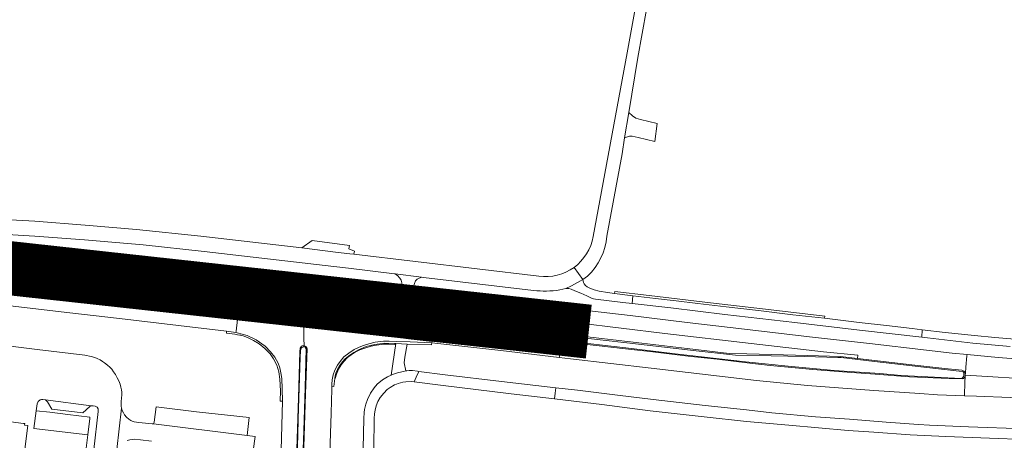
# Model space of a CAD drawing. Header units: metres. Extents: x 166325 to 190320, y 381923 to 404576.
# Tile 1001 of 1056: x 181706 to 181979, y 386389 to 386506. Entities that reach past the tile are written whole.
import ezdxf

# ---------------------------------------------------------------- set-up
doc = ezdxf.new("R2010")
doc.units = ezdxf.units.M
for name, color, linetype, lineweight in [('B-WE-VH-VERHARDING_ASFALT-GV', 8, 'Continuous', 18), ('B-WE-VH-VERHARDING_BETON-GV', 8, 'Continuous', 18), ('B-WE-VH-VERHARDING_BETONSTRAATSTEEN-GV', 8, 'Continuous', 18), ('B-WE-VH-VERHARDING_N-WEG', 8, 'Continuous', 18)]:
    doc.layers.add(name, color=color, linetype=linetype, lineweight=lineweight)

msp = doc.modelspace()

# ---------------------------------------------------------------- linework, layer by layer
at = {"layer": 'B-WE-VH-VERHARDING_ASFALT-GV', "flags": 128}
for points in [[(181888.535, 386573.103), (181878.823, 386518.631), (181874.827, 386496.678), (181865.377, 386445.734)], [(181888.535, 386573.103), (181878.823, 386518.631), (181874.827, 386496.678), (181865.377, 386445.734)], [(181869.182, 386445.772), (181873.408, 386468.671), (181874.132, 386473.091), (181875.29, 386480.153), (181877.782, 386495.356), (181883.793, 386528.759), (181885.769, 386539.74), (181891.43, 386571.198)], [(181869.182, 386445.772), (181873.408, 386468.671), (181874.132, 386473.091), (181875.29, 386480.153), (181877.782, 386495.356), (181883.793, 386528.759), (181885.769, 386539.74), (181891.43, 386571.198)], [(181784.568, 386442.546), (181756.556, 386445.838), (181738.712, 386447.662), (181724.454, 386448.894), (181710.455, 386449.925), (181695.08, 386450.845), (181678.407, 386451.533), (181664.732, 386452.197), (181660.471, 386452.42)], [(181784.568, 386442.546), (181756.556, 386445.838), (181738.712, 386447.662), (181724.454, 386448.894), (181710.455, 386449.925), (181695.08, 386450.845), (181678.407, 386451.533), (181664.732, 386452.197), (181660.471, 386452.42)], [(181695.065, 386446.748), (181710.501, 386445.821), (181724.242, 386444.77), (181740.568, 386443.412), (181757.448, 386441.593), (181793.461, 386437.406), (181797.503, 386436.922), (181810.284, 386435.365), (181810.421, 386435.38), (181817.747, 386434.436), (181818.284, 386434.355), (181848.838, 386430.779)], [(181695.065, 386446.748), (181710.501, 386445.821), (181724.242, 386444.77), (181740.568, 386443.412), (181757.448, 386441.593), (181793.461, 386437.406), (181797.503, 386436.922), (181810.284, 386435.365), (181810.421, 386435.38), (181817.747, 386434.436), (181818.284, 386434.355), (181848.838, 386430.779)], [(181850.299, 386434.743), (181798.985, 386440.79), (181797.853, 386440.872), (181793.895, 386441.336), (181784.568, 386442.546)], [(181850.299, 386434.743), (181798.985, 386440.79), (181797.853, 386440.872), (181793.895, 386441.336), (181784.568, 386442.546)], [(181856.106, 386430.879), (181857.84, 386431.335), (181859.39, 386432.075), (181861.021, 386432.93), (181862.524, 386433.801), (181860.081, 386437.161)], [(181856.106, 386430.879), (181857.84, 386431.335), (181859.39, 386432.075), (181861.021, 386432.93), (181862.524, 386433.801), (181860.081, 386437.161)], [(181860.081, 386437.161), (181862.524, 386433.801), (181862.567, 386433.832), (181863.824, 386434.729)], [(181860.081, 386437.161), (181862.524, 386433.801), (181862.567, 386433.832), (181863.824, 386434.729)], [(181783.201, 386386.737), (181783.627, 386400.95), (181783.983, 386413.787), (181784.13, 386414.76), (181784.461, 386415.255), (181784.664, 386415.373), (181785.168, 386415.418), (181785.097, 386417.497), (181785.14, 386420.768), (181781.127, 386421.263), (181766.74, 386422.951), (181766.712, 386422.729), (181766.32, 386419.451), (181766.26, 386419.072), (181766.648, 386419.022), (181769.362, 386418.29), (181771.881, 386417.016), (181774.406, 386415.249), (181775.9, 386413.703), (181777.054, 386412.205), (181777.957, 386410.548), (181778.449, 386409.248), (181778.758, 386407.853), (181778.996, 386406.277), (181779.118, 386403.495), (181779.154, 386400.025), (181778.714, 386383.073)], [(181783.201, 386386.737), (181783.627, 386400.95), (181783.983, 386413.787), (181784.13, 386414.76), (181784.461, 386415.255), (181784.664, 386415.373), (181785.168, 386415.418), (181785.097, 386417.497), (181785.14, 386420.768), (181781.127, 386421.263), (181766.74, 386422.951), (181766.712, 386422.729), (181766.32, 386419.451), (181766.26, 386419.072), (181766.648, 386419.022), (181769.362, 386418.29), (181771.881, 386417.016), (181774.406, 386415.249), (181775.9, 386413.703), (181777.054, 386412.205), (181777.957, 386410.548), (181778.449, 386409.248), (181778.758, 386407.853), (181778.996, 386406.277), (181779.118, 386403.495), (181779.154, 386400.025), (181778.714, 386383.073)], [(181792.115, 386379.964), (181792.678, 386396.718), (181792.851, 386403.39), (181792.89, 386404.156), (181792.921, 386404.778), (181793.001, 386405.92), (181793.242, 386407.352), (181793.704, 386408.662), (181794.405, 386409.977), (181795.166, 386411.066), (181796.245, 386412.352), (181797.556, 386413.362), (181799.09, 386414.392), (181800.488, 386414.977), (181801.687, 386415.452), (181803.181, 386415.962), (181804.877, 386416.361), (181807.255, 386416.643), (181808.786, 386416.676), (181810.824, 386416.595), (181814.59, 386416.457), (181820.636, 386416.263), (181820.714, 386416.602), (181814.931, 386417.262), (181808.434, 386418.07), (181797.75, 386419.358), (181789.634, 386420.233), (181789.318, 386420.397), (181785.811, 386420.731), (181785.14, 386420.768), (181785.097, 386417.497), (181785.168, 386415.418), (181785.501, 386415.332), (181785.689, 386415.156), (181785.938, 386414.824), (181786.027, 386414.614), (181785.576, 386402.069), (181785, 386384.355)], [(181792.115, 386379.964), (181792.678, 386396.718), (181792.851, 386403.39), (181792.89, 386404.156), (181792.921, 386404.778), (181793.001, 386405.92), (181793.242, 386407.352), (181793.704, 386408.662), (181794.405, 386409.977), (181795.166, 386411.066), (181796.245, 386412.352), (181797.556, 386413.362), (181799.09, 386414.392), (181800.488, 386414.977), (181801.687, 386415.452), (181803.181, 386415.962), (181804.877, 386416.361), (181807.255, 386416.643), (181808.786, 386416.676), (181810.824, 386416.595), (181814.59, 386416.457), (181820.636, 386416.263), (181820.714, 386416.602), (181814.931, 386417.262), (181808.434, 386418.07), (181797.75, 386419.358), (181789.634, 386420.233), (181789.318, 386420.397), (181785.811, 386420.731), (181785.14, 386420.768), (181785.097, 386417.497), (181785.168, 386415.418), (181785.501, 386415.332), (181785.689, 386415.156), (181785.938, 386414.824), (181786.027, 386414.614), (181785.576, 386402.069), (181785, 386384.355)]]:
    msp.add_lwpolyline(points, dxfattribs=at)
for points in [[(181875.29, 386480.153), (181874.132, 386473.091), (181875.437, 386473.575), (181876.227, 386473.557), (181877.851, 386473.181), (181882.543, 386472.094), (181883.192, 386477.044), (181878.539, 386478.134), (181877.267, 386478.589), (181876.32, 386479.204)], [(181875.29, 386480.153), (181874.132, 386473.091), (181875.437, 386473.575), (181876.227, 386473.557), (181877.851, 386473.181), (181882.543, 386472.094), (181883.192, 386477.044), (181878.539, 386478.134), (181877.267, 386478.589), (181876.32, 386479.204)], [(181813.759, 386415.859), (181810.606, 386416.044), (181809.375, 386407.254), (181810.493, 386407.711), (181811.424, 386408.013), (181812.779, 386408.29), (181813.392, 386408.415), (181812.924, 386410.71), (181813.156, 386412.205)], [(181813.759, 386415.859), (181810.606, 386416.044), (181809.375, 386407.254), (181810.493, 386407.711), (181811.424, 386408.013), (181812.779, 386408.29), (181813.392, 386408.415), (181812.924, 386410.71), (181813.156, 386412.205)]]:
    msp.add_lwpolyline(points, close=True, dxfattribs=at)
at = {"layer": 'B-WE-VH-VERHARDING_ASFALT-GV'}
for points in [[(181865.377, 386445.734, -0.1961942), (181860.081, 386437.161)], [(181865.377, 386445.734, -0.1961942), (181860.081, 386437.161)], [(181863.824, 386434.729, 0.1838288), (181869.182, 386445.772)], [(181863.824, 386434.729, 0.1838288), (181869.182, 386445.772)], [(181860.081, 386437.161, -0.1962645), (181850.299, 386434.743)], [(181860.081, 386437.161, -0.1962645), (181850.299, 386434.743)], [(181848.838, 386430.779, 0.0698936), (181856.106, 386430.879)], [(181848.838, 386430.779, 0.0698936), (181856.106, 386430.879)]]:
    msp.add_lwpolyline(points, format="xyb", dxfattribs=at)
at = {"layer": 'B-WE-VH-VERHARDING_BETON-GV', "flags": 128}
for points in [[(181699.375, 386438.174), (181714.819, 386437.146), (181726.223, 386436.272), (181735.237, 386435.505), (181747.323, 386434.337), (181757.771, 386433.112), (181757.884, 386434.066), (181758.26, 386437.234), (181758.297, 386437.548), (181751.772, 386438.293), (181741.94, 386439.374), (181733.563, 386440.174), (181723.92, 386440.956), (181712.731, 386441.762), (181698.325, 386442.695)], [(181700.384, 386426.872), (181720.174, 386424.54), (181733.964, 386422.931), (181750.32, 386421.029), (181763.643, 386419.41), (181765.606, 386419.157), (181766.26, 386419.072), (181766.32, 386419.451), (181766.712, 386422.729), (181766.74, 386422.951), (181756.706, 386424.129), (181747.275, 386425.236), (181742.883, 386425.632), (181721.907, 386428.077), (181683.53, 386432.647)], [(181984.615, 386417.028), (181976.845, 386417.718), (181971.17, 386418.275), (181963.025, 386419.123), (181956.679, 386419.852), (181956.562, 386417.749), (181957.325, 386417.662), (181958.131, 386417.572), (181970.761, 386416.164), (181981.082, 386415.185)], [(181984.615, 386417.028), (181976.845, 386417.718), (181971.17, 386418.275), (181963.025, 386419.123), (181956.679, 386419.852), (181956.562, 386417.749), (181957.325, 386417.662), (181958.131, 386417.572), (181970.761, 386416.164), (181981.082, 386415.185)], [(181987.339, 386411.368), (181977.775, 386412.138), (181969.153, 386412.945), (181969.121, 386412.595), (181968.825, 386409.431), (181968.668, 386407.757), (181968.617, 386407.208), (181968.685, 386407.203), (181989.856, 386405.962)], [(181987.339, 386411.368), (181977.775, 386412.138), (181969.153, 386412.945), (181969.121, 386412.595), (181968.825, 386409.431), (181968.668, 386407.757), (181968.617, 386407.208), (181968.685, 386407.203), (181989.856, 386405.962)], [(181804.491, 386386.904), (181804.616, 386395.255), (181804.709, 386396.543), (181804.882, 386397.558), (181805.202, 386398.76), (181805.633, 386399.902), (181806.324, 386401.034), (181807.262, 386402.221), (181808.215, 386403.292), (181809.054, 386403.861), (181810.302, 386404.55), (181810.36, 386404.573), (181811.322, 386404.949), (181812.563, 386405.276), (181813.414, 386405.414), (181815.02, 386405.516), (181815.706, 386405.441), (181816.275, 386406.704), (181816.98, 386408.267), (181816.607, 386408.32), (181815.292, 386408.531), (181814.358, 386408.538), (181813.654, 386408.46), (181813.392, 386408.415), (181812.779, 386408.29), (181811.424, 386408.013), (181810.493, 386407.711), (181809.375, 386407.254), (181808.353, 386406.774), (181806.909, 386405.944), (181805.5, 386404.794), (181804.661, 386403.694), (181803.624, 386402.22), (181802.731, 386400.466), (181802.338, 386399.157), (181801.964, 386397.739), (181801.849, 386396.894), (181801.748, 386395.19), (181801.342, 386378.537)], [(181804.491, 386386.904), (181804.616, 386395.255), (181804.709, 386396.543), (181804.882, 386397.558), (181805.202, 386398.76), (181805.633, 386399.902), (181806.324, 386401.034), (181807.262, 386402.221), (181808.215, 386403.292), (181809.054, 386403.861), (181810.302, 386404.55), (181810.36, 386404.573), (181811.322, 386404.949), (181812.563, 386405.276), (181813.414, 386405.414), (181815.02, 386405.516), (181815.706, 386405.441), (181816.275, 386406.704), (181816.98, 386408.267), (181816.607, 386408.32), (181815.292, 386408.531), (181814.358, 386408.538), (181813.654, 386408.46), (181813.392, 386408.415), (181812.779, 386408.29), (181811.424, 386408.013), (181810.493, 386407.711), (181809.375, 386407.254), (181808.353, 386406.774), (181806.909, 386405.944), (181805.5, 386404.794), (181804.661, 386403.694), (181803.624, 386402.22), (181802.731, 386400.466), (181802.338, 386399.157), (181801.964, 386397.739), (181801.849, 386396.894), (181801.748, 386395.19), (181801.342, 386378.537)], [(181985.219, 386392.393), (181969.56, 386392.95), (181958.747, 386393.372), (181955.679, 386393.593), (181946.671, 386394.245), (181936.509, 386395.02), (181927.086, 386395.701), (181915.016, 386396.827), (181907.9, 386397.588), (181896.439, 386398.817), (181882.058, 386400.498), (181872.111, 386401.725), (181861.037, 386403.061), (181855.012, 386403.768), (181854.83, 386402.21), (181854.652, 386400.686), (181867.766, 386399.07), (181881.212, 386397.392), (181896.202, 386395.688), (181907.916, 386394.401), (181919.641, 386393.355), (181936.129, 386391.942), (181943.29, 386391.437), (181953.399, 386390.686), (181963.213, 386390.254), (181975.376, 386389.73), (181985.265, 386389.382)], [(181985.219, 386392.393), (181969.56, 386392.95), (181958.747, 386393.372), (181955.679, 386393.593), (181946.671, 386394.245), (181936.509, 386395.02), (181927.086, 386395.701), (181915.016, 386396.827), (181907.9, 386397.588), (181896.439, 386398.817), (181882.058, 386400.498), (181872.111, 386401.725), (181861.037, 386403.061), (181855.012, 386403.768), (181854.83, 386402.21), (181854.652, 386400.686), (181867.766, 386399.07), (181881.212, 386397.392), (181896.202, 386395.688), (181907.916, 386394.401), (181919.641, 386393.355), (181936.129, 386391.942), (181943.29, 386391.437), (181953.399, 386390.686), (181963.213, 386390.254), (181975.376, 386389.73), (181985.265, 386389.382)]]:
    msp.add_lwpolyline(points, dxfattribs=at)
for points in [[(181684.151, 386437.838), (181684.07, 386437.158), (181683.916, 386435.872), (181683.53, 386432.647), (181721.907, 386428.077), (181742.883, 386425.632), (181747.275, 386425.236), (181756.706, 386424.129), (181757.098, 386427.207), (181757.229, 386428.242), (181752.338, 386428.809), (181739.747, 386430.392), (181725.665, 386432.094), (181711.863, 386433.655), (181699.392, 386435.201), (181687.685, 386436.548), (181685.231, 386436.886), (181684.79, 386436.971), (181684.536, 386437.087), (181684.341, 386437.303), (181684.188, 386437.63)], [(181815.449, 386430.842), (181812.058, 386431.239), (181803.804, 386432.203), (181788.842, 386434.015), (181782.181, 386434.796), (181776.09, 386435.51), (181763.88, 386436.91), (181762.797, 386437.034), (181758.297, 386437.548), (181758.26, 386437.234), (181757.884, 386434.066), (181757.771, 386433.112), (181760.485, 386432.794), (181768.284, 386431.911), (181771.639, 386431.518), (181772.953, 386431.375), (181773.014, 386432.214), (181775.3, 386432.015), (181777.572, 386431.781), (181789.056, 386430.418), (181790.056, 386430.236), (181802.985, 386428.706), (181811.424, 386427.707), (181815.305, 386427.262), (181840.586, 386424.226), (181844.055, 386423.72), (181857.193, 386422.185), (181857.558, 386425.551), (181857.596, 386425.869), (181847.583, 386427.014), (181833.578, 386428.64), (181816.69, 386430.697)], [(181815.449, 386430.842), (181812.058, 386431.239), (181803.804, 386432.203), (181788.842, 386434.015), (181782.181, 386434.796), (181776.09, 386435.51), (181763.88, 386436.91), (181762.797, 386437.034), (181758.297, 386437.548), (181758.26, 386437.234), (181757.884, 386434.066), (181757.771, 386433.112), (181760.485, 386432.794), (181768.284, 386431.911), (181771.639, 386431.518), (181772.953, 386431.375), (181773.014, 386432.214), (181775.3, 386432.015), (181777.572, 386431.781), (181789.056, 386430.418), (181790.056, 386430.236), (181802.985, 386428.706), (181811.424, 386427.707), (181815.305, 386427.262), (181840.586, 386424.226), (181844.055, 386423.72), (181857.193, 386422.185), (181857.558, 386425.551), (181857.596, 386425.869), (181847.583, 386427.014), (181833.578, 386428.64), (181816.69, 386430.697)], [(181802.985, 386428.706), (181790.056, 386430.236), (181789.056, 386430.418), (181777.572, 386431.781), (181775.3, 386432.015), (181773.014, 386432.214), (181772.953, 386431.375), (181774.789, 386431.087), (181775.907, 386430.732), (181777.275, 386430.162), (181778.817, 386429.304), (181780.243, 386428.235), (181781.159, 386427.332), (181781.478, 386426.82), (181781.546, 386426.576), (181781.521, 386426.326), (181781.44, 386426.104), (181781.276, 386425.893), (181781.018, 386425.713), (181780.874, 386425.649), (181780.604, 386425.587), (181780.471, 386424.456), (181781.783, 386424.314), (181782.519, 386424.135), (181788.306, 386423.531), (181788.691, 386423.488), (181802.218, 386421.878), (181802.22, 386423.027), (181801.916, 386423.124), (181801.527, 386423.474), (181801.396, 386423.893), (181801.571, 386424.619), (181801.916, 386424.966), (181802.11, 386425.042), (181802.573, 386425.077), (181802.614, 386425.515), (181802.944, 386428.353)], [(181802.985, 386428.706), (181790.056, 386430.236), (181789.056, 386430.418), (181777.572, 386431.781), (181775.3, 386432.015), (181773.014, 386432.214), (181772.953, 386431.375), (181774.789, 386431.087), (181775.907, 386430.732), (181777.275, 386430.162), (181778.817, 386429.304), (181780.243, 386428.235), (181781.159, 386427.332), (181781.478, 386426.82), (181781.546, 386426.576), (181781.521, 386426.326), (181781.44, 386426.104), (181781.276, 386425.893), (181781.018, 386425.713), (181780.874, 386425.649), (181780.604, 386425.587), (181780.471, 386424.456), (181781.783, 386424.314), (181782.519, 386424.135), (181788.306, 386423.531), (181788.691, 386423.488), (181802.218, 386421.878), (181802.22, 386423.027), (181801.916, 386423.124), (181801.527, 386423.474), (181801.396, 386423.893), (181801.571, 386424.619), (181801.916, 386424.966), (181802.11, 386425.042), (181802.573, 386425.077), (181802.614, 386425.515), (181802.944, 386428.353)], [(181814.355, 386421.613), (181811.163, 386421.956), (181802.22, 386423.027), (181802.218, 386421.878), (181788.691, 386423.488), (181788.306, 386423.531), (181782.519, 386424.135), (181781.783, 386424.314), (181780.471, 386424.456), (181780.604, 386425.587), (181767.587, 386427.043), (181757.229, 386428.242), (181757.098, 386427.207), (181756.706, 386424.129), (181766.74, 386422.951), (181781.127, 386421.263), (181785.14, 386420.768), (181785.811, 386420.731), (181789.318, 386420.397), (181789.634, 386420.233), (181797.75, 386419.358), (181808.434, 386418.07), (181814.931, 386417.262), (181820.714, 386416.602), (181820.636, 386416.263), (181839.769, 386414.047), (181855.992, 386412.151), (181856.03, 386412.478), (181856.387, 386415.529), (181856.513, 386416.604), (181850.098, 386417.362), (181835.606, 386419.061), (181822.148, 386420.673)], [(181814.355, 386421.613), (181811.163, 386421.956), (181802.22, 386423.027), (181802.218, 386421.878), (181788.691, 386423.488), (181788.306, 386423.531), (181782.519, 386424.135), (181781.783, 386424.314), (181780.471, 386424.456), (181780.604, 386425.587), (181767.587, 386427.043), (181757.229, 386428.242), (181757.098, 386427.207), (181756.706, 386424.129), (181766.74, 386422.951), (181781.127, 386421.263), (181785.14, 386420.768), (181785.811, 386420.731), (181789.318, 386420.397), (181789.634, 386420.233), (181797.75, 386419.358), (181808.434, 386418.07), (181814.931, 386417.262), (181820.714, 386416.602), (181820.636, 386416.263), (181839.769, 386414.047), (181855.992, 386412.151), (181856.03, 386412.478), (181856.387, 386415.529), (181856.513, 386416.604), (181850.098, 386417.362), (181835.606, 386419.061), (181822.148, 386420.673)], [(181857.193, 386422.185), (181844.055, 386423.72), (181840.586, 386424.226), (181815.305, 386427.262), (181811.424, 386427.707), (181802.985, 386428.706), (181802.944, 386428.353), (181802.614, 386425.515), (181802.573, 386425.077), (181811.401, 386424.029), (181814.639, 386423.637), (181833.274, 386421.442), (181847.309, 386419.814), (181861.42, 386418.169), (181878.889, 386416.103), (181893.019, 386414.483), (181903.154, 386413.268), (181908.027, 386413.132), (181924.98, 386412.71), (181933.971, 386412.438), (181938.764, 386411.883), (181938.867, 386412.773), (181929.34, 386413.704), (181909.197, 386416.036), (181885.254, 386418.85), (181861.053, 386421.734)], [(181857.193, 386422.185), (181844.055, 386423.72), (181840.586, 386424.226), (181815.305, 386427.262), (181811.424, 386427.707), (181802.985, 386428.706), (181802.944, 386428.353), (181802.614, 386425.515), (181802.573, 386425.077), (181811.401, 386424.029), (181814.639, 386423.637), (181833.274, 386421.442), (181847.309, 386419.814), (181861.42, 386418.169), (181878.889, 386416.103), (181893.019, 386414.483), (181903.154, 386413.268), (181908.027, 386413.132), (181924.98, 386412.71), (181933.971, 386412.438), (181938.764, 386411.883), (181938.867, 386412.773), (181929.34, 386413.704), (181909.197, 386416.036), (181885.254, 386418.85), (181861.053, 386421.734)], [(181876.41, 386429.287), (181876.183, 386427.139), (181886.926, 386425.901), (181901.899, 386424.11), (181921.34, 386421.819), (181939.298, 386419.731), (181956.562, 386417.749), (181956.679, 386419.852), (181953.935, 386420.168), (181946.801, 386421.019), (181939.207, 386421.9), (181933.317, 386422.616), (181929.56, 386423.045), (181920.771, 386424.026), (181911.263, 386425.175), (181902.293, 386426.241), (181894.472, 386427.146), (181888.415, 386427.878), (181882.706, 386428.542)], [(181876.41, 386429.287), (181876.183, 386427.139), (181886.926, 386425.901), (181901.899, 386424.11), (181921.34, 386421.819), (181939.298, 386419.731), (181956.562, 386417.749), (181956.679, 386419.852), (181953.935, 386420.168), (181946.801, 386421.019), (181939.207, 386421.9), (181933.317, 386422.616), (181929.56, 386423.045), (181920.771, 386424.026), (181911.263, 386425.175), (181902.293, 386426.241), (181894.472, 386427.146), (181888.415, 386427.878), (181882.706, 386428.542)], [(181857.596, 386425.869), (181857.558, 386425.551), (181857.193, 386422.185), (181861.053, 386421.734), (181885.254, 386418.85), (181909.197, 386416.036), (181929.34, 386413.704), (181938.867, 386412.773), (181938.764, 386411.883), (181953.838, 386410.136), (181962.934, 386409.113), (181967.677, 386408.624), (181968.202, 386408.37), (181968.521, 386408.04), (181968.628, 386407.631), (181968.617, 386407.208), (181968.668, 386407.757), (181968.825, 386409.431), (181969.121, 386412.595), (181969.153, 386412.945), (181965.02, 386413.332), (181957.848, 386414.16), (181942.028, 386415.988), (181925.384, 386417.922), (181907.428, 386420.032), (181891.518, 386421.904), (181875.66, 386423.758), (181861.966, 386425.37)], [(181857.596, 386425.869), (181857.558, 386425.551), (181857.193, 386422.185), (181861.053, 386421.734), (181885.254, 386418.85), (181909.197, 386416.036), (181929.34, 386413.704), (181938.867, 386412.773), (181938.764, 386411.883), (181953.838, 386410.136), (181962.934, 386409.113), (181967.677, 386408.624), (181968.202, 386408.37), (181968.521, 386408.04), (181968.628, 386407.631), (181968.617, 386407.208), (181968.668, 386407.757), (181968.825, 386409.431), (181969.121, 386412.595), (181969.153, 386412.945), (181965.02, 386413.332), (181957.848, 386414.16), (181942.028, 386415.988), (181925.384, 386417.922), (181907.428, 386420.032), (181891.518, 386421.904), (181875.66, 386423.758), (181861.966, 386425.37)], [(181810.377, 386416.051), (181807.537, 386416.14), (181804.806, 386415.742), (181802.391, 386415.195), (181800.305, 386414.284), (181798.982, 386413.553), (181797.464, 386412.542), (181796.616, 386411.792), (181795.831, 386410.923), (181795.092, 386409.951), (181794.454, 386408.848), (181793.983, 386407.763), (181793.777, 386407.041), (181793.668, 386406.355), (181793.829, 386406.352), (181794.189, 386407.527), (181794.763, 386408.955), (181795.426, 386410.091), (181796.178, 386411.037), (181797.231, 386412.158), (181798.235, 386412.904), (181799.34, 386413.584), (181800.644, 386414.239), (181802, 386414.737), (181803.799, 386415.297), (181805.278, 386415.579), (181807.249, 386415.863), (181808.725, 386415.844), (181810.373, 386415.778)], [(181810.377, 386416.051), (181807.537, 386416.14), (181804.806, 386415.742), (181802.391, 386415.195), (181800.305, 386414.284), (181798.982, 386413.553), (181797.464, 386412.542), (181796.616, 386411.792), (181795.831, 386410.923), (181795.092, 386409.951), (181794.454, 386408.848), (181793.983, 386407.763), (181793.777, 386407.041), (181793.668, 386406.355), (181793.829, 386406.352), (181794.189, 386407.527), (181794.763, 386408.955), (181795.426, 386410.091), (181796.178, 386411.037), (181797.231, 386412.158), (181798.235, 386412.904), (181799.34, 386413.584), (181800.644, 386414.239), (181802, 386414.737), (181803.799, 386415.297), (181805.278, 386415.579), (181807.249, 386415.863), (181808.725, 386415.844), (181810.373, 386415.778)], [(181856.513, 386416.604), (181856.387, 386415.529), (181856.03, 386412.478), (181855.992, 386412.151), (181859.126, 386411.785), (181881.48, 386409.193), (181910.723, 386405.763), (181924.9, 386404.399), (181943.295, 386402.971), (181951.739, 386402.4), (181956.041, 386402.134), (181960.912, 386401.832), (181968.387, 386401.531), (181968.405, 386401.968), (181968.526, 386404.975), (181968.617, 386407.208), (181968.426, 386406.631), (181968.167, 386406.285), (181968.005, 386406.198), (181964.197, 386406.356), (181953.207, 386406.831), (181943.652, 386407.483), (181934.561, 386408.155), (181926.332, 386408.796), (181918.461, 386409.54), (181914.546, 386409.927), (181908.822, 386410.572), (181899.819, 386411.641), (181891.715, 386412.547), (181881.984, 386413.697), (181874.353, 386414.574), (181862.112, 386415.943)], [(181856.513, 386416.604), (181856.387, 386415.529), (181856.03, 386412.478), (181855.992, 386412.151), (181859.126, 386411.785), (181881.48, 386409.193), (181910.723, 386405.763), (181924.9, 386404.399), (181943.295, 386402.971), (181951.739, 386402.4), (181956.041, 386402.134), (181960.912, 386401.832), (181968.387, 386401.531), (181968.405, 386401.968), (181968.526, 386404.975), (181968.617, 386407.208), (181968.426, 386406.631), (181968.167, 386406.285), (181968.005, 386406.198), (181964.197, 386406.356), (181953.207, 386406.831), (181943.652, 386407.483), (181934.561, 386408.155), (181926.332, 386408.796), (181918.461, 386409.54), (181914.546, 386409.927), (181908.822, 386410.572), (181899.819, 386411.641), (181891.715, 386412.547), (181881.984, 386413.697), (181874.353, 386414.574), (181862.112, 386415.943)], [(181816.98, 386408.267), (181816.275, 386406.704), (181815.706, 386405.441), (181823.746, 386404.354), (181842.638, 386402.08), (181854.652, 386400.686), (181854.83, 386402.21), (181855.012, 386403.768), (181839.973, 386405.531), (181824.368, 386407.374)], [(181816.98, 386408.267), (181816.275, 386406.704), (181815.706, 386405.441), (181823.746, 386404.354), (181842.638, 386402.08), (181854.652, 386400.686), (181854.83, 386402.21), (181855.012, 386403.768), (181839.973, 386405.531), (181824.368, 386407.374)], [(182055.878, 386404.862), (182055.855, 386405.428), (182038.369, 386405.07), (182031.028, 386405.032), (182021.71, 386405.101), (182008.013, 386405.331), (181989.856, 386405.962), (181968.685, 386407.203), (181968.617, 386407.208), (181968.526, 386404.975), (181968.405, 386401.968), (181968.387, 386401.531), (181971.801, 386401.393), (181981.107, 386401.073), (181989.256, 386400.859), (182001.372, 386400.644), (182014.771, 386400.64), (182020.908, 386400.644), (182025.353, 386400.646), (182032.377, 386400.769), (182041.465, 386400.971), (182054.992, 386401.413), (182056.021, 386401.462), (182056.001, 386401.945)], [(182055.878, 386404.862), (182055.855, 386405.428), (182038.369, 386405.07), (182031.028, 386405.032), (182021.71, 386405.101), (182008.013, 386405.331), (181989.856, 386405.962), (181968.685, 386407.203), (181968.617, 386407.208), (181968.526, 386404.975), (181968.405, 386401.968), (181968.387, 386401.531), (181971.801, 386401.393), (181981.107, 386401.073), (181989.256, 386400.859), (182001.372, 386400.644), (182014.771, 386400.64), (182020.908, 386400.644), (182025.353, 386400.646), (182032.377, 386400.769), (182041.465, 386400.971), (182054.992, 386401.413), (182056.021, 386401.462), (182056.001, 386401.945)]]:
    msp.add_lwpolyline(points, close=True, dxfattribs=at)
at = {"layer": 'B-WE-VH-VERHARDING_BETONSTRAATSTEEN-GV', "flags": 128}
for points in [[(181784.568, 386442.546), (181793.895, 386441.336), (181797.853, 386440.872), (181798.985, 386440.79), (181799.174, 386441.659), (181797.623, 386442.284), (181797.746, 386443.264), (181787.433, 386444.58)], [(181784.568, 386442.546), (181793.895, 386441.336), (181797.853, 386440.872), (181798.985, 386440.79), (181799.174, 386441.659), (181797.623, 386442.284), (181797.746, 386443.264), (181787.433, 386444.58)], [(181816.125, 386433.376), (181816.254, 386433.567), (181816.565, 386433.862), (181817.747, 386434.436), (181810.421, 386435.38), (181811.146, 386434.794), (181811.669, 386434.238), (181811.761, 386434.14), (181812.087, 386433.568), (181812.273, 386432.883), (181812.276, 386432.467), (181812.058, 386431.239), (181815.449, 386430.842), (181815.619, 386432.105), (181815.784, 386432.672), (181815.893, 386432.978), (181816, 386433.182), (181816.016, 386433.212)], [(181816.125, 386433.376), (181816.254, 386433.567), (181816.565, 386433.862), (181817.747, 386434.436), (181810.421, 386435.38), (181811.146, 386434.794), (181811.669, 386434.238), (181811.761, 386434.14), (181812.087, 386433.568), (181812.273, 386432.883), (181812.276, 386432.467), (181812.058, 386431.239), (181815.449, 386430.842), (181815.619, 386432.105), (181815.784, 386432.672), (181815.893, 386432.978), (181816, 386433.182), (181816.016, 386433.212)], [(181857.84, 386431.335), (181858.647, 386431.264), (181859.284, 386431.128), (181860.35, 386430.67), (181861.927, 386429.986), (181862.84, 386429.591), (181863.597, 386429.217), (181864.351, 386428.861), (181864.938, 386428.619), (181865.462, 386428.451), (181866.018, 386428.3), (181873.657, 386427.387), (181876.183, 386427.139), (181876.41, 386429.287), (181871.326, 386429.922), (181869.326, 386430.172), (181867.09, 386430.52), (181865.677, 386430.954), (181864.5, 386431.414), (181863.751, 386431.777), (181863.293, 386432.157), (181862.928, 386432.584), (181862.782, 386432.815), (181862.731, 386432.945), (181862.524, 386433.801), (181861.021, 386432.93), (181859.39, 386432.075)], [(181857.84, 386431.335), (181858.647, 386431.264), (181859.284, 386431.128), (181860.35, 386430.67), (181861.927, 386429.986), (181862.84, 386429.591), (181863.597, 386429.217), (181864.351, 386428.861), (181864.938, 386428.619), (181865.462, 386428.451), (181866.018, 386428.3), (181873.657, 386427.387), (181876.183, 386427.139), (181876.41, 386429.287), (181871.326, 386429.922), (181869.326, 386430.172), (181867.09, 386430.52), (181865.677, 386430.954), (181864.5, 386431.414), (181863.751, 386431.777), (181863.293, 386432.157), (181862.928, 386432.584), (181862.782, 386432.815), (181862.731, 386432.945), (181862.524, 386433.801), (181861.021, 386432.93), (181859.39, 386432.075)], [(181871.38, 386430.462), (181871.326, 386429.922), (181876.41, 386429.287), (181882.706, 386428.542), (181888.415, 386427.878), (181894.472, 386427.146), (181902.293, 386426.241), (181911.263, 386425.175), (181920.771, 386424.026), (181929.56, 386423.045), (181929.649, 386423.66), (181914.771, 386425.348), (181897.944, 386427.318), (181880.957, 386429.308)], [(181871.38, 386430.462), (181871.326, 386429.922), (181876.41, 386429.287), (181882.706, 386428.542), (181888.415, 386427.878), (181894.472, 386427.146), (181902.293, 386426.241), (181911.263, 386425.175), (181920.771, 386424.026), (181929.56, 386423.045), (181929.649, 386423.66), (181914.771, 386425.348), (181897.944, 386427.318), (181880.957, 386429.308)], [(181811.059, 386422.153), (181811.254, 386423.828), (181802.35, 386424.87), (181802.07, 386424.804), (181801.908, 386424.722), (181801.716, 386424.488), (181801.624, 386424.174), (181801.642, 386423.852), (181801.806, 386423.462), (181802.126, 386423.255)], [(181811.059, 386422.153), (181811.254, 386423.828), (181802.35, 386424.87), (181802.07, 386424.804), (181801.908, 386424.722), (181801.716, 386424.488), (181801.624, 386424.174), (181801.642, 386423.852), (181801.806, 386423.462), (181802.126, 386423.255)], [(181814.639, 386423.637), (181811.401, 386424.029), (181811.163, 386421.956), (181814.355, 386421.613)], [(181814.639, 386423.637), (181811.401, 386424.029), (181811.163, 386421.956), (181814.355, 386421.613)], [(181814.641, 386421.782), (181821.809, 386420.927), (181826.02, 386420.486), (181842.25, 386418.534), (181858.254, 386416.656), (181874.432, 386414.828), (181888.191, 386413.208), (181899.531, 386411.9), (181907.626, 386410.967), (181919.498, 386409.762), (181932.278, 386408.564), (181944.96, 386407.669), (181950.828, 386407.192), (181967.463, 386406.366), (181967.878, 386406.466), (181968.18, 386406.881), (181968.261, 386407.274), (181968.239, 386407.781), (181968.159, 386408.092), (181967.813, 386408.286), (181957.177, 386409.442), (181943.419, 386411.011), (181934.252, 386412.106), (181933.252, 386412.16), (181924.015, 386412.391), (181914.813, 386412.621), (181904.897, 386412.821), (181903.194, 386412.947), (181894.803, 386413.937), (181878.007, 386415.806), (181864.971, 386417.353), (181851.47, 386418.931), (181839.792, 386420.343), (181825.512, 386422.053), (181814.843, 386423.319)], [(181766.26, 386419.072), (181765.606, 386419.157), (181763.643, 386419.41), (181763.636, 386419.023), (181763.636, 386419.012), (181763.634, 386418.922), (181765.988, 386418.58), (181766.687, 386418.48), (181767.314, 386418.381), (181767.66, 386418.305), (181768.528, 386418.041), (181769.697, 386417.562), (181771.164, 386416.85), (181772.688, 386415.972), (181774.275, 386414.676), (181775.78, 386413.121), (181776.732, 386411.768), (181777.583, 386409.998), (181778.187, 386408.215), (181778.494, 386406.177), (181778.607, 386402.889), (181778.555, 386400.026), (181779.154, 386400.025), (181779.118, 386403.495), (181778.996, 386406.277), (181778.758, 386407.853), (181778.449, 386409.248), (181777.957, 386410.548), (181777.054, 386412.205), (181775.9, 386413.703), (181774.406, 386415.249), (181771.881, 386417.016), (181769.362, 386418.29), (181766.648, 386419.022)], [(181766.26, 386419.072), (181765.606, 386419.157), (181763.643, 386419.41), (181763.636, 386419.023), (181763.636, 386419.012), (181763.634, 386418.922), (181765.988, 386418.58), (181766.687, 386418.48), (181767.314, 386418.381), (181767.66, 386418.305), (181768.528, 386418.041), (181769.697, 386417.562), (181771.164, 386416.85), (181772.688, 386415.972), (181774.275, 386414.676), (181775.78, 386413.121), (181776.732, 386411.768), (181777.583, 386409.998), (181778.187, 386408.215), (181778.494, 386406.177), (181778.607, 386402.889), (181778.555, 386400.026), (181779.154, 386400.025), (181779.118, 386403.495), (181778.996, 386406.277), (181778.758, 386407.853), (181778.449, 386409.248), (181777.957, 386410.548), (181777.054, 386412.205), (181775.9, 386413.703), (181774.406, 386415.249), (181771.881, 386417.016), (181769.362, 386418.29), (181766.648, 386419.022)], [(181810.377, 386416.051), (181810.606, 386416.044), (181813.759, 386415.859), (181820.539, 386415.655), (181820.573, 386415.868), (181820.636, 386416.263), (181814.59, 386416.457), (181810.824, 386416.595), (181808.786, 386416.676), (181807.255, 386416.643), (181804.877, 386416.361), (181803.181, 386415.962), (181801.687, 386415.452), (181800.488, 386414.977), (181799.09, 386414.392), (181797.556, 386413.362), (181796.245, 386412.352), (181795.166, 386411.066), (181794.405, 386409.977), (181793.704, 386408.662), (181793.242, 386407.352), (181793.001, 386405.92), (181792.921, 386404.778), (181792.89, 386404.156), (181793.426, 386404.134), (181793.668, 386406.355), (181793.777, 386407.041), (181793.983, 386407.763), (181794.454, 386408.848), (181795.092, 386409.951), (181795.831, 386410.923), (181796.616, 386411.792), (181797.464, 386412.542), (181798.982, 386413.553), (181800.305, 386414.284), (181802.391, 386415.195), (181804.806, 386415.742), (181807.537, 386416.14)], [(181810.377, 386416.051), (181810.606, 386416.044), (181813.759, 386415.859), (181820.539, 386415.655), (181820.573, 386415.868), (181820.636, 386416.263), (181814.59, 386416.457), (181810.824, 386416.595), (181808.786, 386416.676), (181807.255, 386416.643), (181804.877, 386416.361), (181803.181, 386415.962), (181801.687, 386415.452), (181800.488, 386414.977), (181799.09, 386414.392), (181797.556, 386413.362), (181796.245, 386412.352), (181795.166, 386411.066), (181794.405, 386409.977), (181793.704, 386408.662), (181793.242, 386407.352), (181793.001, 386405.92), (181792.921, 386404.778), (181792.89, 386404.156), (181793.426, 386404.134), (181793.668, 386406.355), (181793.777, 386407.041), (181793.983, 386407.763), (181794.454, 386408.848), (181795.092, 386409.951), (181795.831, 386410.923), (181796.616, 386411.792), (181797.464, 386412.542), (181798.982, 386413.553), (181800.305, 386414.284), (181802.391, 386415.195), (181804.806, 386415.742), (181807.537, 386416.14)], [(181726.142, 386398.765), (181713.407, 386400.37), (181714.008, 386399.809), (181715.219, 386397.838), (181723.788, 386396.82), (181725.753, 386398.552)], [(181743.397, 386393.764), (181769.372, 386390.549), (181769.926, 386395.465), (181755.366, 386397.097), (181744.174, 386398.478), (181743.62, 386394.202), (181743.522, 386393.927)], [(181710.793, 386397.399), (181710.222, 386392.417), (181725.178, 386390.668), (181725.761, 386395.191), (181725.767, 386395.554), (181719.624, 386396.371), (181714.597, 386396.941)]]:
    msp.add_lwpolyline(points, close=True, dxfattribs=at)
for points in [[(181697.891, 386435.586), (181724.479, 386432.439), (181742.328, 386430.341), (181757.276, 386428.61), (181757.49, 386428.585), (181771.512, 386426.857), (181780.568, 386425.8), (181780.738, 386425.881), (181780.959, 386426.045), (181781.17, 386426.238), (181781.247, 386426.394), (181781.295, 386426.572), (181781.237, 386426.824), (181781.111, 386427.097), (181780.536, 386427.665), (181779.519, 386428.519), (181778.262, 386429.362), (181776.59, 386430.255), (181775.279, 386430.692), (181774.284, 386430.923), (181772.777, 386431.15), (181757.743, 386432.875), (181757.218, 386432.935), (181741.479, 386434.663), (181732.82, 386435.47), (181725.261, 386436.115), (181716.47, 386436.776), (181708.012, 386437.366), (181701.68, 386437.812)], [(181697.891, 386435.586), (181724.479, 386432.439), (181742.328, 386430.341), (181757.276, 386428.61), (181757.49, 386428.585), (181771.512, 386426.857), (181780.568, 386425.8), (181780.738, 386425.881), (181780.959, 386426.045), (181781.17, 386426.238), (181781.247, 386426.394), (181781.295, 386426.572), (181781.237, 386426.824), (181781.111, 386427.097), (181780.536, 386427.665), (181779.519, 386428.519), (181778.262, 386429.362), (181776.59, 386430.255), (181775.279, 386430.692), (181774.284, 386430.923), (181772.777, 386431.15), (181757.743, 386432.875), (181757.218, 386432.935), (181741.479, 386434.663), (181732.82, 386435.47), (181725.261, 386436.115), (181716.47, 386436.776), (181708.012, 386437.366), (181701.68, 386437.812)], [(181733.211, 386386.608), (181734.5, 386398.096), (181734.407, 386398.644), (181734.382, 386399.491), (181734.399, 386399.92), (181734.615, 386401.821), (181734.585, 386402.53), (181734.529, 386403.159), (181734.328, 386403.873), (181734.108, 386404.754), (181733.771, 386405.689), (181733.308, 386406.554), (181732.816, 386407.459), (181732.315, 386408.144), (181731.805, 386408.867), (181731.233, 386409.471), (181730.621, 386410.041), (181729.837, 386410.657), (181729.257, 386411.053), (181728.557, 386411.494), (181727.774, 386411.863), (181727.158, 386412.158), (181726.067, 386412.467), (181724.325, 386412.751), (181711.105, 386414.406), (181699.933, 386415.724)], [(181784.851, 386384.189), (181785.151, 386391.774), (181785.441, 386403.86), (181785.759, 386414.587), (181785.611, 386414.865), (181785.466, 386414.999), (181785.261, 386415.096), (181785.043, 386415.115), (181784.8, 386415.055), (181784.587, 386414.935), (181784.402, 386414.703), (181784.306, 386414.441), (181784.224, 386413.927), (181784.084, 386412.198), (181783.574, 386395.178), (181783.469, 386390.496), (181783.301, 386385.138)], [(181784.851, 386384.189), (181785.151, 386391.774), (181785.441, 386403.86), (181785.759, 386414.587), (181785.611, 386414.865), (181785.466, 386414.999), (181785.261, 386415.096), (181785.043, 386415.115), (181784.8, 386415.055), (181784.587, 386414.935), (181784.402, 386414.703), (181784.306, 386414.441), (181784.224, 386413.927), (181784.084, 386412.198), (181783.574, 386395.178), (181783.469, 386390.496), (181783.301, 386385.138)], [(181724.417, 386384.764), (181725.178, 386390.668), (181710.222, 386392.417), (181710.793, 386397.399), (181711.085, 386399.263), (181711.436, 386399.961), (181711.977, 386400.418), (181712.302, 386400.528), (181712.71, 386400.53), (181713.407, 386400.37), (181726.142, 386398.765), (181726.611, 386398.777), (181727.205, 386398.656), (181727.787, 386398.34), (181728.022, 386397.873), (181728.021, 386397.187), (181726.804, 386386.669)], [(181771.066, 386386.29), (181771.563, 386390.242), (181769.372, 386390.549), (181743.397, 386393.764), (181743.013, 386393.723), (181739.367, 386394.073), (181738.054, 386394.278), (181737.504, 386394.478), (181737.099, 386394.706), (181736.546, 386395.074), (181735.911, 386395.579), (181735.38, 386396.25), (181735.023, 386396.833), (181734.709, 386397.42), (181734.5, 386398.096), (181733.211, 386386.608)], [(181693.207, 386395.666), (181707.34, 386393.85), (181707.655, 386393.809), (181707.601, 386393.381), (181708.495, 386393.282), (181707.679, 386386.731)], [(181736.128, 386389.147), (181736.83, 386389.329), (181737.549, 386389.446), (181738.177, 386389.493), (181739.816, 386389.32), (181742.866, 386388.974)]]:
    msp.add_lwpolyline(points, dxfattribs=at)
at = {"layer": 'B-WE-VH-VERHARDING_N-WEG', "const_width": 15, "flags": 128}
msp.add_lwpolyline([(181864.174, 386419.329), (181300.555, 386481.059), (180869.484, 386532.257), (180457.409, 386587.933), (180055.031, 386641.21), (179637.427, 386694.487), (179238.148, 386745.003), (178727.352, 386805.229)], dxfattribs=at)

doc.saveas('drawing.dxf')
